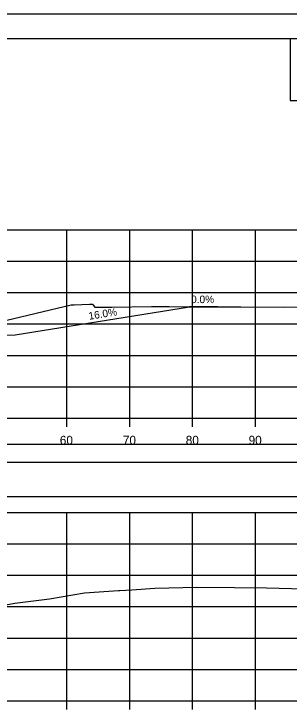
# Model space of a CAD drawing. Extents: x 1368122 to 1710785, y 373130 to 557566.
# Drawn here: x 1369407.2 to 1369451, y 374725.6 to 374837 of the extents above; entities that cross this region are included whole.
import ezdxf

# ---------------------------------------------------------------- set-up
doc = ezdxf.new("R2010")
doc.units = 0
for name, color, linetype in [('R_Axis', 7, 'Continuous'), ('R_Axis Annot', 7, 'Continuous'), ('R_Border', 7, 'Continuous'), ('R_Drive', 7, 'Continuous'), ('R_Exist Surface', 7, 'Continuous'), ('R_Grid', 7, 'Continuous'), ('R_No Plot', 7, 'Continuous'), ('R_Xsect Elev', 7, 'Continuous')]:
    doc.layers.add(name, color=color, linetype=linetype)

msp = doc.modelspace()

# ---------------------------------------------------------------- linework, layer by layer
for points in [[(1369206.41, 374765.67), (1369504.71, 374765.67), (1369504.71, 374768.48), (1369206.41, 374768.48)], [(1369206.41, 374760.2), (1369504.71, 374760.2), (1369504.71, 374765.61), (1369206.41, 374765.61)]]:
    msp.add_lwpolyline(points, close=True)
at = {"layer": 'R_Axis'}
for p, q in [((1369205.56, 374772.68), (1369505.56, 374772.68)), ((1369415.56, 374771.28), (1369415.56, 374772.68)), ((1369425.56, 374771.28), (1369425.56, 374772.68)), ((1369435.56, 374771.28), (1369435.56, 374772.68)), ((1369445.56, 374771.28), (1369445.56, 374772.68)), ((1369205.56, 374727.68), (1369505.56, 374727.68)), ((1369415.56, 374726.28), (1369415.56, 374727.68)), ((1369425.56, 374726.28), (1369425.56, 374727.68)), ((1369435.56, 374726.28), (1369435.56, 374727.68)), ((1369445.56, 374726.28), (1369445.56, 374727.68))]:
    msp.add_line(p, q, dxfattribs=at)
at = {"layer": 'R_Border'}
msp.add_line((1369197.56, 374833.14), (1369513.74, 374833.14), dxfattribs=at)
at = {"layer": 'R_Drive'}
for p, q in [((1369407.33, 374785.95), (1369435.07, 374790.39)), ((1369439.56, 374790.39), (1369435.07, 374790.39)), ((1369391.06, 374785.62), (1369407.33, 374785.95))]:
    msp.add_line(p, q, dxfattribs=at)
at = {"layer": 'R_Exist Surface'}
for points in [[(1369404.83, 374788.01), (1369416.25, 374790.71), (1369416.72, 374790.73), (1369419.14, 374790.84), (1369419.41, 374790.84), (1369419.65, 374790.84), (1369419.8, 374790.61), (1369420.03, 374790.38), (1369420.23, 374790.37), (1369422.72, 374790.38), (1369429.02, 374790.46), (1369431.84, 374790.44), (1369434.08, 374790.43), (1369441.96, 374790.4), (1369443.22, 374790.4), (1369449.97, 374790.35), (1369454.64, 374790.48), (1369457.55, 374790.56), (1369472.37, 374790.6)], [(1369396.96, 374741.34), (1369407.27, 374743.21), (1369412.79, 374743.94), (1369418.38, 374744.85), (1369423.75, 374745.25), (1369423.91, 374745.25), (1369423.97, 374745.26), (1369425.87, 374745.33), (1369429.56, 374745.63), (1369436.21, 374745.76), (1369442.23, 374745.73), (1369447.31, 374745.66), (1369457.27, 374745.42), (1369463.84, 374743.53), (1369473.56, 374743.1), (1369478.02, 374742.59), (1369488.49, 374742.44), (1369490.75, 374742.48), (1369491.03, 374742.48), (1369491.5, 374742.48), (1369495.28, 374743.61)]]:
    msp.add_lwpolyline(points, dxfattribs=at)
at = {"layer": 'R_Grid'}
for p, q in [((1369205.56, 374802.68), (1369505.56, 374802.68)), ((1369415.56, 374772.68), (1369415.56, 374802.68)), ((1369425.56, 374772.68), (1369425.56, 374802.68)), ((1369435.56, 374772.68), (1369435.56, 374802.68)), ((1369445.56, 374772.68), (1369445.56, 374802.68)), ((1369205.56, 374797.68), (1369505.56, 374797.68)), ((1369205.56, 374792.68), (1369505.56, 374792.68)), ((1369205.56, 374787.68), (1369505.56, 374787.68)), ((1369205.56, 374782.68), (1369505.56, 374782.68)), ((1369205.56, 374777.68), (1369505.56, 374777.68)), ((1369205.56, 374772.68), (1369505.56, 374772.68)), ((1369205.56, 374757.68), (1369505.56, 374757.68)), ((1369415.56, 374727.68), (1369415.56, 374757.68)), ((1369425.56, 374727.68), (1369425.56, 374757.68)), ((1369435.56, 374727.68), (1369435.56, 374757.68)), ((1369445.56, 374727.68), (1369445.56, 374757.68)), ((1369205.56, 374752.68), (1369505.56, 374752.68)), ((1369205.56, 374747.68), (1369505.56, 374747.68)), ((1369205.56, 374742.68), (1369505.56, 374742.68)), ((1369205.56, 374737.68), (1369505.56, 374737.68)), ((1369205.56, 374732.68), (1369505.56, 374732.68)), ((1369205.56, 374727.68), (1369505.56, 374727.68))]:
    msp.add_line(p, q, dxfattribs=at)
at = {"layer": 'R_No Plot'}
msp.add_line((1369185.16, 374837.03), (1369518.49, 374837.03), dxfattribs=at)
for points in [[(1369185.15, 374837.03), (1369518.49, 374837.03), (1369518.49, 374623.69), (1369185.15, 374623.69)], [(1369431.48, 374833.14), (1369451.1, 374833.14), (1369451.1, 374823.26), (1369467.21, 374823.26), (1369490.41, 374823.26), (1369490.53, 374795.1), (1369513.74, 374795.1), (1369513.74, 374627.68), (1369197.56, 374627.68), (1369197.56, 374833.14)]]:
    msp.add_lwpolyline(points, close=True, dxfattribs=at)

# ---------------------------------------------------------------- texts
at = {"layer": 'R_Axis Annot'}
for s, p in [('60', (1369414.44, 374768.48)), ('70', (1369424.47, 374768.48)), ('80', (1369434.47, 374768.48)), ('90', (1369444.47, 374768.48))]:
    msp.add_text(s, height=1.4, dxfattribs=at).set_placement(p)
at = {"layer": 'R_Xsect Elev'}
msp.add_text('0.0%', height=1.2, dxfattribs=at).set_placement((1369435.32, 374791))
msp.add_text('16.0%', height=1.2, rotation=9.0903, dxfattribs=at).set_placement((1369419.11, 374788.34))

doc.saveas('drawing.dxf')
